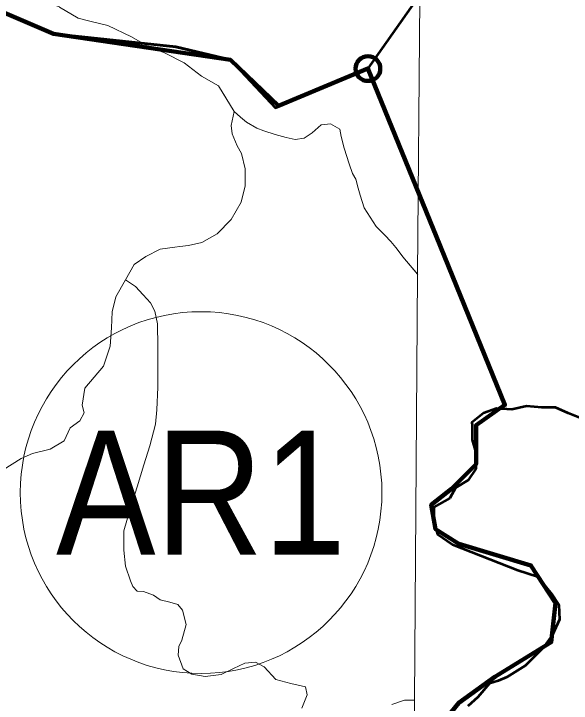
# Model space of a CAD drawing. Extents: x -1643653 to 4543381, y 1624270 to 13878484.
# Drawn here: x 759069 to 761320, y 8940220 to 8943002 of the extents above; entities that cross this region are included whole.
import ezdxf
from ezdxf.enums import TextEntityAlignment as Align

# ---------------------------------------------------------------- set-up
doc = ezdxf.new("R2010")
doc.units = 0
doc.header["$LTSCALE"] = 200
doc.header["$PDMODE"] = 32
doc.header["$PDSIZE"] = 100
for name, color, linetype, lineweight in [('1', 7, 'Continuous', 13), ('17', 7, 'Continuous', 53), ('24', 7, 'Continuous', 25), ('26', 7, 'Continuous', 106), ('27', 7, 'Continuous', 53), ('28', 7, 'Continuous', 53), ('29', 7, 'Continuous', 13), ('45', 7, 'Continuous', 13)]:
    doc.layers.add(name, color=color, linetype=linetype, lineweight=lineweight)

msp = doc.modelspace()

# ---------------------------------------------------------------- linework, layer by layer
at = {"layer": '1', "lineweight": 25}
msp.add_spline([(814781, 9009175.5), (814787.2, 9009173.4), (814796.9, 9009173.4), (814799.4, 9009172.4), (814805.1, 9009174.5), (814805.6, 9009176.5), (814811.7, 9009179.5), (814811.7, 9009179.5), (814801.5, 9009181), (814790.7, 9009181.5), (814784.1, 9009183.1), (814777.4, 9009185.1), (814778.4, 9009175.5)], degree=3, dxfattribs=at)
at = {"layer": '17'}
msp.add_lwpolyline([(761152.4, 8943708.2), (760499.3, 8942781), (760138.8, 8942630.4), (759944.6, 8942815.9), (759724, 8942868.9), (759229.7, 8942921.8), (758550.1, 8943213.2)], dxfattribs=at)
at = {"layer": '24', "lineweight": 53}
msp.add_lwpolyline([(761355, 8941371.4), (761307.6, 8941390.3), (761257, 8941413), (761201, 8941413.3), (761140, 8941418.8), (761080.2, 8941404.6), (761018.6, 8941409.3), (760966.5, 8941390.3), (760919.1, 8941352.4), (760920.8, 8941343.8), (760920.4, 8941282.7), (760935.3, 8941231.7), (760934.8, 8941165.4), (760904, 8941119.8), (760852.9, 8941089.6), (760830.3, 8941047.1), (760764.8, 8941010.3), (760764.8, 8941010.3), (760764.8, 8940957.1), (760780.4, 8940901.6), (760841.2, 8940860.4), (761104.9, 8940756.8), (761184.4, 8940731.1), (761241.3, 8940660), (761269.7, 8940617.3), (761272.5, 8940557.8), (761245.1, 8940495.9), (761203.9, 8940441), (761135.3, 8940372.3), (761059.8, 8940324.2), (761025.5, 8940310.4), (760989.9, 8940299.1), (760943.7, 8940243.4), (760902.8, 8940208)], dxfattribs=at)
at = {"layer": '26'}
for points in [[(760499.3, 8942781), (760138.8, 8942630.4), (759944.6, 8942815.9), (759229.7, 8942921.8), (758550.1, 8943213.2), (757932.3, 8943725.4), (758673.7, 8944290.6), (758733.2, 8945259.8), (759620.3, 8946005.2)], [(760772.8, 8940104.9), (760866.1, 8940221.6), (761011.9, 8940326.6), (761239.3, 8940466.6), (761256.8, 8940624.1), (761157.7, 8940775.8), (760866.1, 8940863.3), (760772.8, 8940921.7), (760755.3, 8941020.8), (760837, 8941085), (760936.1, 8941184.2), (760936.1, 8941341.7), (761052.7, 8941423.4), (760776, 8942102.2), (760499.3, 8942781)]]:
    msp.add_lwpolyline(points, dxfattribs=at)
msp.add_point((760499.3, 8942781), dxfattribs=at)
at = {"layer": '27'}
msp.add_lwpolyline([(758550.1, 8943213.2), (759229.7, 8942921.8), (759724, 8942868.9), (759944.6, 8942815.9), (760126.3, 8942622.6), (760499.3, 8942781), (761052.7, 8941423.4), (760936.1, 8941341.7), (760936.1, 8941184.2), (760837, 8941085), (760755.3, 8941020.8), (760772.8, 8940921.7), (760866.1, 8940863.3), (761157.7, 8940775.8), (761256.8, 8940624.1), (761239.3, 8940466.6), (761011.9, 8940326.6), (760866.1, 8940221.6), (760772.8, 8940104.9)], dxfattribs=at)
at = {"layer": '28'}
msp.add_lwpolyline([(758550.1, 8943213.2), (759229.7, 8942921.8), (759724, 8942868.9), (759944.6, 8942815.9), (760126.3, 8942622.6), (760499.3, 8942781), (761052.7, 8941423.4), (760936.1, 8941341.7), (760936.1, 8941184.2), (760837, 8941085), (760755.3, 8941020.8), (760772.8, 8940921.7), (760866.1, 8940863.3), (761157.7, 8940775.8), (761256.8, 8940624.1), (761239.3, 8940466.6), (761011.9, 8940326.6), (760866.1, 8940221.6), (760772.8, 8940104.9)], dxfattribs=at)
at = {"layer": '29'}
msp.add_line((760713.4, 8943706.4), (760699.5, 8941949.3), dxfattribs=at)
for points in [[(758795.2, 8943313), (758854.2, 8943282.1), (758913.3, 8943255.9), (758974.5, 8943234.5), (759034.4, 8943183.8), (759074.5, 8943122.7), (759155.6, 8943063.9), (759253.4, 8943030), (759254.2, 8943028.3), (759328.8, 8942984.1), (759375.9, 8942972), (759448.7, 8942954.7), (759544.6, 8942908.8), (759607.7, 8942873.4), (759680, 8942842.9), (759757.8, 8942804.5), (759827.9, 8942750.1), (759895.7, 8942711), (759959, 8942608.3)], [(759254.2, 8943028.3), (759328.8, 8942984.1), (759375.9, 8942972), (759448.7, 8942954.7), (759544.6, 8942908.8), (759607.7, 8942873.4), (759680, 8942842.9), (759757.8, 8942804.5), (759827.9, 8942750.1), (759895.7, 8942711), (759959, 8942608.3), (759959, 8942608.3), (759947.7, 8942551.8), (759951.7, 8942517.4), (759971.2, 8942469.7), (759988.9, 8942438), (760003.4, 8942376.6), (760003.5, 8942307.7), (759986.9, 8942242.1), (759946.9, 8942172), (759890.8, 8942113.9), (759828.3, 8942078.7), (759774.9, 8942066.5), (759739.9, 8942063.4)], [(759907.1, 8942693.9), (759959, 8942608.3), (759985, 8942585), (760008.5, 8942564.7), (760050.9, 8942541.1), (760079.5, 8942530.1), (760125, 8942514.4), (760169, 8942503.5), (760205.7, 8942495.3), (760241.2, 8942500.3), (760274.2, 8942522.3), (760310.3, 8942553.7), (760348, 8942558.4), (760385.7, 8942536.4), (760385.7, 8942536.4), (760391.9, 8942506.6), (760402.9, 8942459.6), (760423.3, 8942396.8), (760437.5, 8942357.6), (760450, 8942334.1), (760459.5, 8942298), (760467.3, 8942269.8), (760484.6, 8942219.6), (760508.8, 8942181.5), (760532.8, 8942143.1), (760567.7, 8942108.1), (760592.2, 8942082.5), (760611.5, 8942058.7), (760622, 8942046.4), (760639.8, 8942021.7), (760701.2, 8941949.3)], [(759959, 8942608.3), (759985, 8942585), (760008.5, 8942564.7), (760050.9, 8942541.1), (760079.5, 8942530.1), (760125, 8942514.4), (760169, 8942503.5), (760205.7, 8942495.3), (760241.2, 8942500.3), (760274.2, 8942522.3), (760310.3, 8942553.7), (760348, 8942558.4), (760385.7, 8942536.4)], [(760385.7, 8942536.4), (760391.9, 8942506.6), (760402.9, 8942459.6), (760423.3, 8942396.8), (760437.5, 8942357.6), (760450, 8942334.1), (760459.5, 8942298), (760467.3, 8942269.8), (760484.6, 8942219.6), (760508.8, 8942181.5), (760532.8, 8942143.1), (760567.7, 8942108.1), (760592.2, 8942082.5), (760611.5, 8942058.7), (760622, 8942046.4), (760639.8, 8942021.7), (760699.5, 8941951.2), (760699.5, 8941949.3), (760687.7, 8940231.3)], [(759739.9, 8942063.4), (759720.2, 8942060.7), (759660, 8942052.4), (759602.2, 8942023), (759555.5, 8941990.2), (759520.8, 8941927.9), (759481.8, 8941859.8), (759466.9, 8941799.9), (759464.5, 8941734.5), (759458.7, 8941660.8), (759432.1, 8941579.4), (759356.4, 8941491.8), (759345.9, 8941422.2), (759353.6, 8941391.6), (759336.1, 8941359.9), (759297.1, 8941330.7), (759272.7, 8941278.5), (759216.8, 8941245), (759144.2, 8941227.4), (759098.8, 8941207.8), (759026.6, 8941161.2)], [(760699.5, 8941949.3), (760687.7, 8940231.3), (760675.6, 8938487.2)], [(759520.8, 8941927.9), (759481.8, 8941859.8), (759466.9, 8941799.9), (759464.5, 8941734.5), (759458.7, 8941660.8), (759432.1, 8941579.4), (759356.4, 8941491.8), (759345.9, 8941422.2), (759353.6, 8941391.6), (759336.1, 8941359.9), (759297.1, 8941330.7), (759272.7, 8941278.5), (759216.8, 8941245), (759144.2, 8941227.4), (759098.8, 8941207.8), (759026.6, 8941161.2)], [(759520.8, 8941927.9), (759560.1, 8941901.7), (759592.2, 8941867.5), (759621, 8941835.9), (759639.2, 8941802.2), (759649.3, 8941751.2), (759651.5, 8941657.7), (759650.6, 8941576.6), (759650.7, 8941495.2), (759646.6, 8941403.6), (759641.4, 8941346.2), (759618.3, 8941258.3), (759593.8, 8941181.6), (759567.1, 8941092.7), (759540.7, 8941008.8), (759513.5, 8940915.1), (759513.2, 8940837.8), (759520.8, 8940772.7), (759540, 8940713.8), (759550.3, 8940690.5), (759567.8, 8940672.3), (759593.7, 8940671.1), (759633.1, 8940655.4), (759660.3, 8940636.8), (759699.3, 8940627.3), (759731.2, 8940617.8), (759750.7, 8940594.8), (759765.9, 8940536.9), (759747.2, 8940474.5), (759736.1, 8940449.2), (759733.6, 8940413.2), (759753.7, 8940358.1), (759788.2, 8940336.6), (759841.5, 8940326.8), (759906.2, 8940335.1), (759956.1, 8940359.6), (760002.3, 8940380.7), (760045.8, 8940384.7), (760080.2, 8940366.2), (760127.7, 8940314.8), (760187.4, 8940298.6), (760247, 8940285.1), (760254.4, 8940252.9), (760232, 8940200.2)], [(759592.2, 8941867.5), (759560.1, 8941901.7), (759520.8, 8941927.9)], [(760232, 8940200.2), (760254.4, 8940252.9), (760247, 8940285.1), (760187.4, 8940298.6), (760127.7, 8940314.8), (760080.2, 8940366.2), (760045.8, 8940384.7), (760002.3, 8940380.7), (759956.1, 8940359.6), (759906.2, 8940335.1), (759841.5, 8940326.8), (759788.2, 8940336.6), (759753.7, 8940358.1), (759733.6, 8940413.2), (759736.1, 8940449.2), (759747.2, 8940474.5), (759765.9, 8940536.9), (759750.7, 8940594.8), (759731.2, 8940617.8), (759699.3, 8940627.3), (759660.3, 8940636.8), (759633.1, 8940655.4), (759593.7, 8940671.1), (759567.8, 8940672.3), (759550.3, 8940690.5), (759540, 8940713.8), (759520.8, 8940772.7), (759513.2, 8940837.8), (759513.5, 8940915.1), (759540.7, 8941008.8), (759567.1, 8941092.7), (759593.8, 8941181.6), (759618.3, 8941258.3), (759641.4, 8941346.2), (759646.6, 8941403.6), (759650.7, 8941495.2), (759650.6, 8941576.6), (759651.5, 8941657.7), (759649.3, 8941751.2), (759639.2, 8941802.2), (759621, 8941835.9), (759592.2, 8941867.5)], [(760595.9, 8940214.6), (760646.6, 8940231.4), (760689.3, 8940231.3)], [(760687.7, 8940231.3), (760646.6, 8940231.4), (760595.9, 8940214.6)]]:
    msp.add_lwpolyline(points, dxfattribs=at)
at = {"layer": '29', "lineweight": 53}
msp.add_lwpolyline([(758550.1, 8943213.2), (759229.7, 8942921.8), (759724, 8942868.9), (759944.6, 8942815.9), (760126.3, 8942622.6), (760499.3, 8942781), (761052.7, 8941423.4), (760936.1, 8941341.7), (760936.1, 8941184.2), (760837, 8941085), (760755.3, 8941020.8), (760772.8, 8940921.7), (760866.1, 8940863.3), (761157.7, 8940775.8), (761256.8, 8940624.1), (761239.3, 8940466.6), (761011.9, 8940326.6), (760866.1, 8940221.6), (760772.8, 8940104.9)], dxfattribs=at)
at = {"layer": '45'}
msp.add_circle((759825.6, 8941069.7), 730.2, dxfattribs=at)

# ---------------------------------------------------------------- texts
at = {"layer": '45', "width": 0.9}
msp.add_text('AR1', height=500, dxfattribs=at).set_placement((759825.6, 8940819.7), align=Align.CENTER)

doc.saveas('drawing.dxf')
